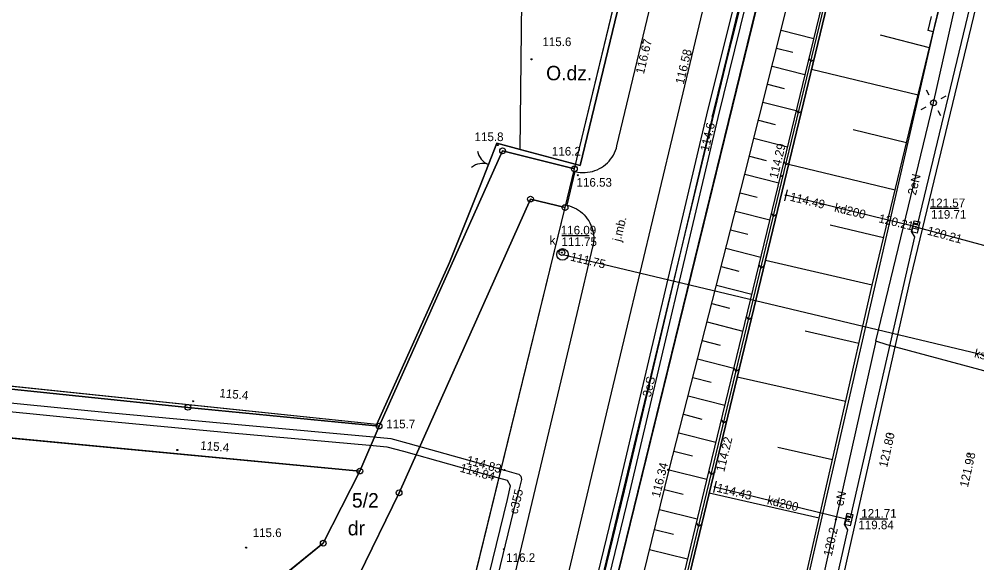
# Model space of a CAD drawing. Extents: x 6424617 to 6425697, y 5665845 to 5667190.
# Drawn here: x 6425265 to 6425347.9, y 5666516 to 5666563.1 of the extents above; entities that cross this region are included whole.
import ezdxf

# ---------------------------------------------------------------- set-up
doc = ezdxf.new("R2010")
doc.units = 0
for name, color, linetype in [('Warstwa 1', 7, 'Continuous'), ('Warstwa 10', 7, 'Continuous'), ('Warstwa 11', 7, 'Continuous'), ('Warstwa 12', 7, 'Continuous'), ('Warstwa 13', 7, 'Continuous'), ('Warstwa 14', 7, 'Continuous'), ('Warstwa 15', 7, 'Continuous'), ('Warstwa 16', 7, 'Continuous'), ('Warstwa 2', 7, 'Continuous'), ('Warstwa 20', 7, 'Continuous'), ('Warstwa 21', 7, 'Continuous'), ('Warstwa 25', 7, 'Continuous'), ('Warstwa 3', 7, 'Continuous'), ('Warstwa 4', 7, 'Continuous'), ('Warstwa 47', 7, 'Continuous'), ('Warstwa 5', 7, 'Continuous'), ('Warstwa 6', 7, 'Continuous'), ('Warstwa 61', 7, 'Continuous'), ('Warstwa 8', 7, 'Continuous'), ('Warstwa 9', 7, 'Continuous')]:
    doc.layers.add(name, color=color, linetype=linetype)

msp = doc.modelspace()

# ---------------------------------------------------------------- linework, layer by layer
at = {"layer": 'Warstwa 1'}
for p, q in [((6425313.029, 5666550.146), (6425358.794, 5666739.45)), ((6425313.029, 5666550.146), (6425358.794, 5666739.45)), ((6425294.11, 5666422.45), (6425333.09, 5666581.65)), ((6425294.11, 5666422.45), (6425333.09, 5666581.65)), ((6425296.119, 5666527.878), (6425306.817, 5666551.711)), ((6425296.119, 5666527.878), (6425306.817, 5666551.711)), ((6425306.817, 5666551.711), (6425313.029, 5666550.146)), ((6425306.817, 5666551.711), (6425313.029, 5666550.146)), ((6425312.219, 5666546.795), (6425313.029, 5666550.146)), ((6425312.219, 5666546.795), (6425313.029, 5666550.146)), ((6425297.85, 5666522.097), (6425309.227, 5666547.531)), ((6425297.85, 5666522.097), (6425309.227, 5666547.531)), ((6425309.227, 5666547.531), (6425312.219, 5666546.795)), ((6425309.227, 5666547.531), (6425312.219, 5666546.795)), ((6425279.037, 5666410.906), (6425312.219, 5666546.795)), ((6425279.037, 5666410.906), (6425312.219, 5666546.795)), ((6425213.474, 5666536.345), (6425279.567, 5666529.498)), ((6425213.474, 5666536.345), (6425279.567, 5666529.498)), ((6425215.825, 5666531.436), (6425294.452, 5666523.978)), ((6425215.825, 5666531.436), (6425294.452, 5666523.978)), ((6425279.567, 5666529.498), (6425296.119, 5666527.878)), ((6425279.567, 5666529.498), (6425296.119, 5666527.878)), ((6425294.452, 5666523.978), (6425296.119, 5666527.878)), ((6425294.452, 5666523.978), (6425296.119, 5666527.878)), ((6425291.286, 5666517.736), (6425294.452, 5666523.978)), ((6425291.286, 5666517.736), (6425294.452, 5666523.978)), ((6425294.373, 5666514.928), (6425297.85, 5666522.097)), ((6425294.373, 5666514.928), (6425297.85, 5666522.097)), ((6425252.615, 5666486.37), (6425291.286, 5666517.736)), ((6425252.615, 5666486.37), (6425291.286, 5666517.736))]:
    msp.add_line(p, q, dxfattribs=at)
at = {"layer": 'Warstwa 10'}
for points in [[(6425327.338, 5666564.444), (6425324.99, 5666554.72), (6425317.35, 5666522.26), (6425310.45, 5666493.89), (6425307.494, 5666481.767)], [(6425327.447, 5666564.443), (6425324.99, 5666554.72)], [(6425324.99, 5666554.72), (6425327.399, 5666564.443)]]:
    msp.add_lwpolyline(points, dxfattribs=at)
for centre in [(6425306.817, 5666551.711), (6425313.029, 5666550.146), (6425309.227, 5666547.531), (6425312.219, 5666546.795), (6425279.567, 5666529.498), (6425296.119, 5666527.878), (6425294.452, 5666523.978), (6425297.85, 5666522.097), (6425291.286, 5666517.736)]:
    msp.add_circle(centre, 0.25, dxfattribs=at)
at = {"layer": 'Warstwa 12'}
for points in [[(6425339.14, 5666535.23), (6425344.13, 5666555.87), (6425345.993, 5666564.219)], [(6425360.05, 5666540.38), (6425359.81, 5666540.45), (6425342.83, 5666545.05), (6425342.59, 5666545.12), (6425342.35, 5666545.18), (6425331.35, 5666547.86)], [(6425312, 5666542.74), (6425312.48, 5666542.63), (6425406.56, 5666520.19), (6425407.753, 5666519.862)], [(6425339.14, 5666535.23), (6425335.66, 5666519.79), (6425332.47, 5666505.29)], [(6425357.41, 5666530.25), (6425340.1, 5666534.9), (6425339.14, 5666535.23)], [(6425260.66, 5666530.24), (6425272.65, 5666529.06), (6425284.55, 5666527.94), (6425295.63, 5666526.94), (6425297.15, 5666526.81), (6425298.61, 5666526.39), (6425306.98, 5666524.07), (6425308.001, 5666523.78)], [(6425274.8, 5666386.88), (6425277.61, 5666398.54), (6425279.1, 5666404.78), (6425281.92, 5666416.45), (6425284.73, 5666428.13), (6425287.53, 5666439.79), (6425290.33, 5666451.46), (6425293.1, 5666463.15), (6425295.91, 5666474.81), (6425298.69, 5666486.5), (6425301.54, 5666498.35), (6425304.4, 5666509.95), (6425307.24, 5666521.52), (6425307.5, 5666522.71), (6425307.25, 5666523.17), (6425306.05, 5666523.49), (6425298.26, 5666525.66), (6425296.82, 5666526.06), (6425295.28, 5666526.18), (6425283.35, 5666527.26), (6425271.38, 5666528.38), (6425259.45, 5666529.58)], [(6425308.001, 5666523.78), (6425308.21, 5666523.72), (6425308.4, 5666523.55), (6425308.45, 5666523.26), (6425308.17, 5666522.1), (6425307.971, 5666521.283)], [(6425325.2, 5666522.61), (6425336.53, 5666519.84), (6425336.78, 5666519.78)], [(6425275.52, 5666386.72), (6425278.4, 5666398.36), (6425281.19, 5666410.02), (6425283.93, 5666421.72), (6425286.67, 5666433.31), (6425286.99, 5666434.74), (6425287.17, 5666435.32), (6425287.32, 5666436.08), (6425290.21, 5666447.65), (6425291.29, 5666452), (6425294.06, 5666463.71), (6425296.87, 5666475.37), (6425299.68, 5666487.06), (6425302.52, 5666498.64), (6425305.3, 5666510.33), (6425307.971, 5666521.283)]]:
    msp.add_lwpolyline(points, dxfattribs=at)
at = {"layer": 'Warstwa 13'}
for centre in [(6425309.317, 5666559.639), (6425306.39, 5666552.21), (6425313.05, 5666550.3), (6425280.013, 5666530.026), (6425295.96, 5666528.03), (6425278.651, 5666525.801), (6425284.604, 5666517.347), (6425306.92, 5666517.21)]:
    msp.add_circle(centre, 0.045, dxfattribs=at)
at = {"layer": 'Warstwa 14'}
for p, q in [((6425346.297, 5666546.706), (6425343.829, 5666546.706)), ((6425314.302, 5666544.342), (6425311.952, 5666544.342)), ((6425340.17, 5666519.818), (6425337.748, 5666519.818))]:
    msp.add_line(p, q, dxfattribs=at)
for centre in [(6425324.99, 5666554.72), (6425331.35, 5666547.86), (6425342.35, 5666545.18), (6425342.59, 5666545.12), (6425342.83, 5666545.05), (6425311.95, 5666542.9), (6425312.48, 5666542.63), (6425306.98, 5666524.07), (6425306.05, 5666523.49), (6425325.2, 5666522.61), (6425335.66, 5666519.79), (6425336.78, 5666519.78)]:
    msp.add_circle(centre, 0.045, dxfattribs=at)
at = {"layer": 'Warstwa 16'}
msp.add_circle((6425312, 5666542.74), 0.5, dxfattribs=at)
at = {"layer": 'Warstwa 2'}
for points in [[(6425220.905, 5666565.727), (6425213.887, 5666536.59), (6425295.931, 5666528.04)], [(6425316.945, 5666564.569), (6425313.53, 5666550.43)], [(6425344.106, 5666562.008), (6425343.653, 5666562.12), (6425343.94, 5666563.332)], [(6425308.339, 5666551.834), (6425306.325, 5666552.383)], [(6425313.53, 5666550.43), (6425308.339, 5666551.834)], [(6425304.88, 5666548.668), (6425302.204, 5666542.033), (6425295.931, 5666528.04)]]:
    msp.add_lwpolyline(points, dxfattribs=at)
msp.add_circle((6425344.13, 5666555.87), 0.25, dxfattribs=at)
at = {"layer": 'Warstwa 20'}
for points in [[(6425306.496, 5666399.029), (6425311.317, 5666419.144), (6425338.808, 5666540.067), (6425344.652, 5666564.235)], [(6425307.315, 5666466.947), (6425307.814, 5666468.883), (6425314.453, 5666496.422), (6425321.245, 5666524.099), (6425327.788, 5666549.679), (6425331.487, 5666564.394)]]:
    msp.add_lwpolyline(points, dxfattribs=at)
at = {"layer": 'Warstwa 21'}
for p, q in [((6425331.468, 5666548.346), (6425331.232, 5666547.374)), ((6425325.318, 5666523.096), (6425325.082, 5666522.124))]:
    msp.add_line(p, q, dxfattribs=at)
for points in [[(6425307.108, 5666449.766), (6425311.778, 5666468.481), (6425334.917, 5666564.352)], [(6425334.457, 5666564.358), (6425324.684, 5666524.027), (6425311.3, 5666468.61), (6425307.134, 5666451.915)]]:
    msp.add_lwpolyline(points, dxfattribs=at)
at = {"layer": 'Warstwa 25'}
for centre in [(6425318.902, 5666561.113), (6425323.134, 5666560.046), (6425313.33, 5666549.6), (6425331.017, 5666549.531), (6425340.346, 5666527.175), (6425347.218, 5666525.47), (6425321.155, 5666524.086), (6425325.163, 5666523.918)]:
    msp.add_circle(centre, 0.045, dxfattribs=at)
at = {"layer": 'Warstwa 3'}
msp.add_lwpolyline([(6425306.325, 5666552.383), (6425304.88, 5666548.668)], dxfattribs=at)
for centre, start, end in [((6425306.13, 5666551.93), 189.44821, 249.44821), ((6425305.076, 5666549.12), 69.44821, 129.44821)]:
    msp.add_arc(centre, 1.5, start, end, dxfattribs=at)
at = {"layer": 'Warstwa 4'}
for p, q in [((6425342.793, 5666544.892), (6425342.306, 5666545.007)), ((6425342.874, 5666545.233), (6425342.387, 5666545.348)), ((6425337.065, 5666519.889), (6425336.58, 5666520.011)), ((6425336.98, 5666519.549), (6425336.495, 5666519.671))]:
    msp.add_line(p, q, dxfattribs=at)
for points in [[(6425343.764, 5666556.525), (6425343.52, 5666556.961)], [(6425344.785, 5666556.236), (6425345.221, 5666556.48)], [(6425343.475, 5666555.504), (6425343.039, 5666555.26)], [(6425344.496, 5666555.215), (6425344.74, 5666554.779)]]:
    msp.add_lwpolyline(points, dxfattribs=at)
for points in [[(6425342.948, 5666545.549), (6425342.718, 5666544.576), (6425342.232, 5666544.691), (6425342.462, 5666545.664)], [(6425337.144, 5666520.204), (6425336.901, 5666519.234), (6425336.416, 5666519.356), (6425336.659, 5666520.326)]]:
    msp.add_lwpolyline(points, close=True, dxfattribs=at)
msp.add_circle((6425311.95, 5666542.9), 0.25, dxfattribs=at)
at = {"layer": 'Warstwa 47'}
msp.add_lwpolyline([(6425344.651, 5666564.235), (6425344.106, 5666562.008), (6425311.317, 5666419.144), (6425306.496, 5666399.029)], dxfattribs=at)
at = {"layer": 'Warstwa 6'}
for points in [[(6425358.794, 5666739.45), (6425345.837, 5666783.728), (6425348.185, 5666793.45), (6425355.292, 5666837.846), (6425290.369, 5666852.842), (6425257.3, 5666717.295), (6425256.529, 5666713.915), (6425237.206, 5666634.214), (6425213.474, 5666536.345), (6425279.567, 5666529.498), (6425296.119, 5666527.878), (6425306.817, 5666551.711), (6425313.029, 5666550.146)], [(6425309.227, 5666547.531), (6425312.219, 5666546.795), (6425313.029, 5666550.146), (6425306.817, 5666551.711), (6425296.119, 5666527.878), (6425294.452, 5666523.978), (6425291.286, 5666517.736), (6425252.615, 5666486.37), (6425259.723, 5666486.984), (6425272.539, 5666497.33), (6425294.373, 5666514.928), (6425297.85, 5666522.097)], [(6425258.718, 5666441.763), (6425251.855, 5666415.084), (6425279.037, 5666410.906), (6425312.219, 5666546.795), (6425309.227, 5666547.531), (6425297.85, 5666522.097), (6425294.373, 5666514.928), (6425272.539, 5666497.33)], [(6425294.452, 5666523.978), (6425296.119, 5666527.878), (6425279.567, 5666529.498), (6425213.474, 5666536.345), (6425187.524, 5666538.998), (6425181.301, 5666539.643), (6425175.228, 5666540.257), (6425169.645, 5666540.834), (6425166.738, 5666541.129), (6425162.872, 5666541.526), (6425158.236, 5666541.842), (6425159.817, 5666537.762), (6425215.825, 5666531.436)], [(6425215.825, 5666531.436), (6425159.817, 5666537.762), (6425164.581, 5666525.664), (6425173.629, 5666502.184), (6425182.006, 5666480.311), (6425217.677, 5666483.461), (6425229.751, 5666484.526), (6425252.615, 5666486.37), (6425291.286, 5666517.736), (6425294.452, 5666523.978)]]:
    msp.add_lwpolyline(points, close=True, dxfattribs=at)
for points in [[(6425244.275, 5666264.977), (6425279.037, 5666410.906), (6425312.219, 5666546.795), (6425313.029, 5666550.146), (6425358.794, 5666739.45), (6425345.837, 5666783.728), (6425348.185, 5666793.45), (6425355.292, 5666837.846), (6425351.457, 5666842.463), (6425355.995, 5666841.398), (6425356.96, 5666840.82), (6425392.62, 5666819.33), (6425392.36, 5666816.84), (6425379.44, 5666763.67), (6425335.03, 5666581.17), (6425333.09, 5666581.65), (6425294.11, 5666422.45), (6425272.8, 5666335.34)], [(6425392.36, 5666816.84), (6425379.44, 5666763.67), (6425335.03, 5666581.17), (6425333.09, 5666581.65), (6425294.11, 5666422.45), (6425272.8, 5666335.34)], [(6425306.368, 5666388.415), (6425311.528, 5666409.747), (6425311.275, 5666410.152), (6425311.459, 5666410.938), (6425311.798, 5666410.862), (6425324.365, 5666464.253), (6425324.113, 5666464.668), (6425324.297, 5666465.454), (6425324.626, 5666465.379), (6425330.531, 5666491.58), (6425330.278, 5666491.995), (6425330.472, 5666492.782), (6425330.801, 5666492.706), (6425336.716, 5666518.898), (6425336.453, 5666519.323), (6425336.638, 5666520.11), (6425336.966, 5666520.034), (6425342.505, 5666544.261), (6425342.253, 5666544.676), (6425342.437, 5666545.463), (6425342.766, 5666545.387), (6425347.315, 5666564.203)]]:
    msp.add_lwpolyline(points, dxfattribs=at)
at = {"layer": 'Warstwa 61'}
msp.add_lwpolyline([(6425327.399, 5666564.443), (6425307.494, 5666481.768)], dxfattribs=at)
at = {"layer": 'Warstwa 8'}
for p, q in [((6425316.719, 5666552.14), (6425319.672, 5666564.536)), ((6425319.965, 5666546.329), (6425324.286, 5666564.481)), ((6425342.162, 5666540.747), (6425347.831, 5666564.197)), ((6425316.408, 5666551.344), (6425316.507, 5666551.534)), ((6425316.507, 5666551.534), (6425316.592, 5666551.731)), ((6425316.592, 5666551.731), (6425316.663, 5666551.933)), ((6425316.663, 5666551.933), (6425316.719, 5666552.14)), ((6425315.725, 5666550.525), (6425315.884, 5666550.669)), ((6425315.884, 5666550.669), (6425316.033, 5666550.823)), ((6425316.033, 5666550.823), (6425316.17, 5666550.987)), ((6425316.17, 5666550.987), (6425316.296, 5666551.162)), ((6425316.296, 5666551.162), (6425316.408, 5666551.344)), ((6425312.405, 5666546.996), (6425313.108, 5666549.914)), ((6425313.108, 5666549.914), (6425313.318, 5666549.871)), ((6425313.318, 5666549.871), (6425313.53, 5666549.844)), ((6425313.53, 5666549.844), (6425313.744, 5666549.831)), ((6425313.744, 5666549.831), (6425313.959, 5666549.834)), ((6425313.959, 5666549.834), (6425314.172, 5666549.853)), ((6425314.172, 5666549.853), (6425314.384, 5666549.886)), ((6425314.384, 5666549.886), (6425314.593, 5666549.935)), ((6425314.593, 5666549.935), (6425314.798, 5666549.999)), ((6425314.798, 5666549.999), (6425314.997, 5666550.077)), ((6425314.997, 5666550.077), (6425315.191, 5666550.169)), ((6425315.191, 5666550.169), (6425315.377, 5666550.275)), ((6425315.377, 5666550.275), (6425315.555, 5666550.394)), ((6425315.555, 5666550.394), (6425315.725, 5666550.525)), ((6425312.405, 5666546.996), (6425312.612, 5666546.939)), ((6425312.612, 5666546.939), (6425312.815, 5666546.869)), ((6425312.815, 5666546.869), (6425313.011, 5666546.783)), ((6425313.011, 5666546.783), (6425313.201, 5666546.684)), ((6425313.201, 5666546.684), (6425313.384, 5666546.572)), ((6425313.384, 5666546.572), (6425313.558, 5666546.447)), ((6425313.558, 5666546.447), (6425313.723, 5666546.309)), ((6425313.723, 5666546.309), (6425313.877, 5666546.16)), ((6425313.877, 5666546.16), (6425314.02, 5666546.001)), ((6425314.02, 5666546.001), (6425314.151, 5666545.831)), ((6425314.151, 5666545.831), (6425314.27, 5666545.653)), ((6425316.253, 5666530.761), (6425319.965, 5666546.329)), ((6425314.27, 5666545.653), (6425314.376, 5666545.467)), ((6425314.376, 5666545.467), (6425314.469, 5666545.273)), ((6425314.469, 5666545.273), (6425314.547, 5666545.073)), ((6425314.547, 5666545.073), (6425314.61, 5666544.869)), ((6425314.61, 5666544.869), (6425314.659, 5666544.66)), ((6425314.659, 5666544.66), (6425314.693, 5666544.448)), ((6425314.693, 5666544.448), (6425314.711, 5666544.235)), ((6425314.702, 5666543.806), (6425314.714, 5666544.02)), ((6425314.711, 5666544.235), (6425314.714, 5666544.02)), ((6425313.266, 5666537.637), (6425314.631, 5666543.384)), ((6425314.631, 5666543.384), (6425314.674, 5666543.594)), ((6425314.674, 5666543.594), (6425314.702, 5666543.806)), ((6425320.124, 5666443.173), (6425342.162, 5666540.747)), ((6425311.881, 5666531.8), (6425313.266, 5666537.637)), ((6425307.896, 5666515.067), (6425311.881, 5666531.8)), ((6425311.155, 5666509.356), (6425316.253, 5666530.761))]:
    msp.add_line(p, q, dxfattribs=at)
for points in [[(6425307.467, 5666479.546), (6425310.936, 5666493.772), (6425317.836, 5666522.144), (6425325.476, 5666554.603), (6425327.912, 5666564.437)], [(6425307.521, 5666483.988), (6425309.964, 5666494.008), (6425316.864, 5666522.376), (6425324.504, 5666554.837), (6425326.886, 5666564.449)], [(6425357.41, 5666530.25), (6425340.1, 5666534.9)]]:
    msp.add_lwpolyline(points, dxfattribs=at)
at = {"layer": 'Warstwa 9'}
for p, q in [((6425308.339, 5666551.834), (6425308.494, 5666564.671)), ((6425308.339, 5666551.834), (6425308.494, 5666564.671)), ((6425313.53, 5666550.43), (6425316.945, 5666564.569)), ((6425330.974, 5666548.963), (6425334.687, 5666564.355)), ((6425330.926, 5666562.162), (6425333.754, 5666561.452)), ((6425343.782, 5666560.634), (6425339.545, 5666561.717)), ((6425330.534, 5666560.602), (6425331.954, 5666560.245)), ((6425330.142, 5666559.041), (6425332.996, 5666558.325)), ((6425333.331, 5666559.712), (6425333.5, 5666559.436)), ((6425333.77, 5666559.601), (6425333.5, 5666559.436)), ((6425342.787, 5666556.52), (6425333.565, 5666558.75)), ((6425329.75, 5666557.481), (6425331.183, 5666557.121)), ((6425329.357, 5666555.921), (6425332.238, 5666555.198)), ((6425332.249, 5666555.246), (6425332.421, 5666554.964)), ((6425332.691, 5666555.128), (6425332.421, 5666554.964)), ((6425328.965, 5666554.36), (6425330.412, 5666553.997)), ((6425341.792, 5666552.407), (6425337.182, 5666553.522)), ((6425304.88, 5666548.668), (6425306.325, 5666552.383)), ((6425306.325, 5666552.383), (6425308.339, 5666551.834)), ((6425328.573, 5666552.8), (6425331.48, 5666552.07)), ((6425308.339, 5666551.834), (6425313.53, 5666550.43)), ((6425328.18, 5666551.239), (6425329.64, 5666550.871)), ((6425331.167, 5666550.779), (6425331.343, 5666550.491)), ((6425331.611, 5666550.656), (6425331.343, 5666550.491)), ((6425340.797, 5666548.294), (6425331.579, 5666550.523)), ((6425327.788, 5666549.679), (6425330.72, 5666548.935)), ((6425302.204, 5666542.033), (6425304.88, 5666548.668)), ((6425324.924, 5666523.921), (6425330.974, 5666548.963)), ((6425327.379, 5666548.08), (6425328.855, 5666547.704)), ((6425326.97, 5666546.482), (6425329.941, 5666545.722)), ((6425330.084, 5666546.312), (6425330.263, 5666546.02)), ((6425330.532, 5666546.184), (6425330.263, 5666546.02)), ((6425326.561, 5666544.883), (6425328.057, 5666544.5)), ((6425339.802, 5666544.18), (6425335.19, 5666545.278)), ((6425326.152, 5666543.284), (6425329.164, 5666542.514)), ((6425295.931, 5666528.04), (6425302.204, 5666542.033)), ((6425325.743, 5666541.685), (6425327.259, 5666541.298)), ((6425329.001, 5666541.844), (6425329.182, 5666541.548)), ((6425329.453, 5666541.713), (6425329.182, 5666541.548)), ((6425338.808, 5666540.067), (6425329.577, 5666542.228)), ((6425325.334, 5666540.086), (6425328.387, 5666539.306)), ((6425324.925, 5666538.488), (6425326.462, 5666538.095)), ((6425213.887, 5666536.59), (6425295.931, 5666528.04)), ((6425324.516, 5666536.889), (6425327.609, 5666536.098)), ((6425327.919, 5666537.376), (6425328.102, 5666537.076)), ((6425328.374, 5666537.242), (6425328.102, 5666537.076)), ((6425337.662, 5666535.028), (6425333.01, 5666536.102)), ((6425324.108, 5666535.29), (6425325.664, 5666534.892)), ((6425323.699, 5666533.692), (6425326.832, 5666532.89)), ((6425326.836, 5666532.908), (6425327.022, 5666532.604)), ((6425327.295, 5666532.771), (6425327.022, 5666532.604)), ((6425323.29, 5666532.093), (6425324.866, 5666531.69)), ((6425336.517, 5666529.99), (6425327.138, 5666532.122)), ((6425322.881, 5666530.494), (6425326.054, 5666529.682)), ((6425322.472, 5666528.895), (6425324.069, 5666528.487)), ((6425325.754, 5666528.441), (6425325.942, 5666528.133)), ((6425326.216, 5666528.3), (6425325.942, 5666528.133)), ((6425322.063, 5666527.296), (6425325.277, 5666526.475)), ((6425335.372, 5666524.952), (6425330.648, 5666526.025)), ((6425321.654, 5666525.698), (6425323.272, 5666525.288)), ((6425316.389, 5666488.631), (6425324.924, 5666523.921)), ((6425321.245, 5666524.099), (6425324.504, 5666523.283)), ((6425324.671, 5666523.973), (6425324.861, 5666523.661)), ((6425325.137, 5666523.829), (6425324.861, 5666523.661)), ((6425320.82, 5666522.369), (6425322.454, 5666521.964)), ((6425334.226, 5666519.913), (6425324.713, 5666522.076)), ((6425320.396, 5666520.639), (6425323.671, 5666519.835)), ((6425323.591, 5666519.499), (6425323.78, 5666519.189)), ((6425324.058, 5666519.359), (6425323.78, 5666519.189)), ((6425319.972, 5666518.91), (6425321.612, 5666518.507)), ((6425319.547, 5666517.18), (6425322.835, 5666516.373))]:
    msp.add_line(p, q, dxfattribs=at)
for points in [[(6425306.496, 5666399.029), (6425311.317, 5666419.144), (6425338.808, 5666540.067), (6425344.652, 5666564.235), (6425334.917, 5666564.352), (6425311.778, 5666468.481), (6425307.108, 5666449.766)], [(6425307.108, 5666449.766), (6425311.778, 5666468.481), (6425334.917, 5666564.352), (6425334.457, 5666564.358), (6425324.684, 5666524.027), (6425311.3, 5666468.61), (6425307.134, 5666451.915)], [(6425334.457, 5666564.358), (6425324.684, 5666524.027), (6425311.3, 5666468.61), (6425307.134, 5666451.915), (6425307.315, 5666466.947), (6425307.814, 5666468.883), (6425314.453, 5666496.422), (6425321.245, 5666524.099), (6425327.788, 5666549.679), (6425331.487, 5666564.394)]]:
    msp.add_lwpolyline(points, close=True, dxfattribs=at)

# ---------------------------------------------------------------- texts
at = {"layer": 'Warstwa 11'}
msp.add_text('3eS', height=0.75, rotation=76.75343, dxfattribs=at).set_placement((6425319.636, 5666530.336))
at = {"layer": 'Warstwa 13'}
for s, p in [('115.6', (6425310.261, 5666560.781)), ('115.8', (6425304.386, 5666552.554)), ('116.2', (6425311.082, 5666551.303)), ('115.7', (6425296.742, 5666527.684)), ('115.6', (6425285.172, 5666518.261)), ('116.2', (6425307.127, 5666516.107))]:
    msp.add_text(s, height=0.75, dxfattribs=at).set_placement(p)
for s, rotation, p in [('2eN ', 76.40965, (6425342.594, 5666547.817)), ('kd200', 346.30715, (6425335.489, 5666546.465)), ('ks400', 346.58217, (6425347.61, 5666533.845)), ('115.4', 354.74109, (6425282.271, 5666530.379)), ('115.4', 355.27394, (6425280.612, 5666525.839)), ('c355', 76.29506, (6425308.095, 5666520.209)), ('kd200', 346.26131, (6425329.671, 5666521.13)), ('eN', 77.29774, (6425336.295, 5666520.901))]:
    msp.add_text(s, height=0.75, rotation=rotation, dxfattribs=at).set_placement(p)
at = {"layer": 'Warstwa 14'}
for s, rotation, p in [('114.6', 76.75343, (6425324.644, 5666551.613)), ('114.49', 346.30715, (6425331.638, 5666547.404)), ('120.21', 346.30715, (6425339.323, 5666545.531)), ('120.21', 344.84038, (6425343.522, 5666544.474)), ('111.75', 346.58217, (6425312.638, 5666542.217)), ('114.83', 344.50806, (6425303.629, 5666524.61)), ('114.84', 344.43358, (6425303.067, 5666523.932)), ('114.43', 346.26131, (6425325.302, 5666522.199)), ('120.2', 77.58994, (6425335.313, 5666516.557))]:
    msp.add_text(s, height=0.75, rotation=rotation, dxfattribs=at).set_placement(p)
for s, p in [('119.71', (6425343.906, 5666545.83)), ('111.75', (6425311.914, 5666543.467)), ('119.84', (6425337.62, 5666518.942))]:
    msp.add_text(s, height=0.75, dxfattribs=at).set_placement(p)
at = {"layer": 'Warstwa 15'}
for s, height, p in [('121.57', 0.75, (6425343.799, 5666546.83)), ('116.09', 0.75, (6425311.852, 5666544.467)), ('5/2', 1.25, (6425293.769, 5666520.818)), ('121.71', 0.75, (6425337.87, 5666519.942))]:
    msp.add_text(s, height=height, dxfattribs=at).set_placement(p)
at = {"layer": 'Warstwa 2'}
msp.add_text('dr', height=1.25, dxfattribs=at).set_placement((6425293.412, 5666518.41))
at = {"layer": 'Warstwa 25'}
for s, rotation, p in [('116.67', 76.59873, (6425319.047, 5666558.31)), ('116.58', 76.61019, (6425322.492, 5666557.429)), ('114.29', 76.43257, (6425330.619, 5666549.256)), ('114.22', 76.43257, (6425326.005, 5666523.861)), ('121.80', 77.27482, (6425340.11, 5666524.24)), ('121.98', 77.27482, (6425347.104, 5666522.525)), ('116.34', 76.20912, (6425320.416, 5666521.636))]:
    msp.add_text(s, height=0.75, rotation=rotation, dxfattribs=at).set_placement(p)
msp.add_text('116.53', height=0.75, dxfattribs=at).set_placement((6425313.215, 5666548.608))
at = {"layer": 'Warstwa 5'}
msp.add_text('k', height=0.75, dxfattribs=at).set_placement((6425310.893, 5666543.598))
at = {"layer": 'Warstwa 8'}
msp.add_text('j.mb.', height=0.75, rotation=76.58727, dxfattribs=at).set_placement((6425317.047, 5666543.806))
at = {"layer": 'Warstwa 9'}
msp.add_text('O.dz.', height=1.25, dxfattribs=at).set_placement((6425310.584, 5666557.823))

doc.saveas('drawing.dxf')
